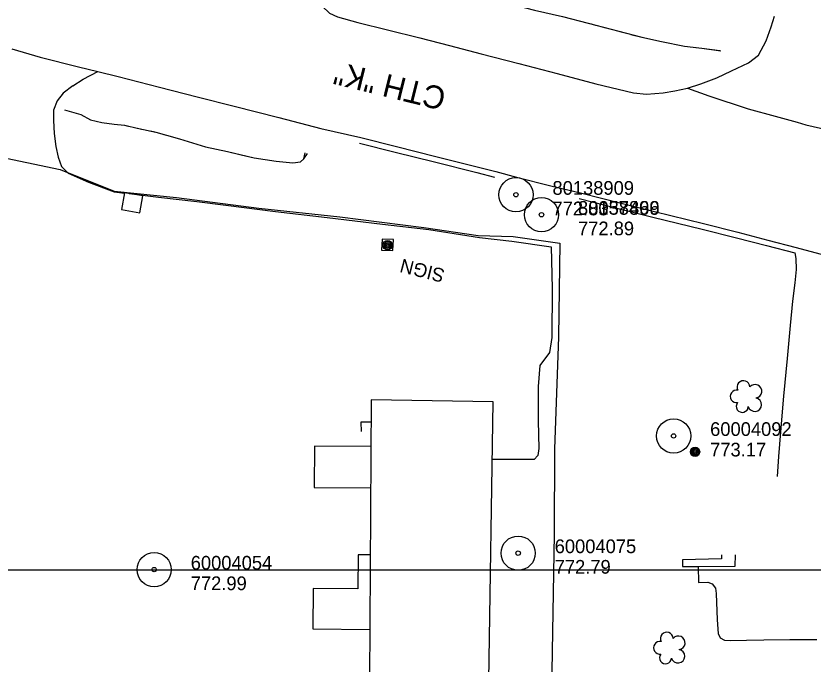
# Model space of a CAD drawing. Extents: x 591954 to 597000, y 198576 to 213500.
# Drawn here: x 594519.1 to 594868.2, y 204458.8 to 204742.6 of the extents above; entities that cross this region are included whole.
import ezdxf

# ---------------------------------------------------------------- set-up
doc = ezdxf.new("R2010")
doc.units = 0
for name, color, linetype in [('Level 10', 7, 'Continuous'), ('Level 11', 7, 'Continuous'), ('Level 12', 7, 'Continuous'), ('Level 14', 7, 'Continuous'), ('Level 15', 7, 'Continuous'), ('Level 17', 7, 'Continuous'), ('Level 18', 7, 'Continuous'), ('Level 19', 7, 'Continuous'), ('Level 3', 7, 'Continuous'), ('Level 6', 7, 'Continuous')]:
    doc.layers.add(name, color=color, linetype=linetype)

msp = doc.modelspace()

# ---------------------------------------------------------------- linework, layer by layer
at = {"layer": 'Level 10'}
for p in [(593000, 204500), (593500, 204500), (593500, 204500), (593500, 204500)]:
    msp.add_line(p, (595500, 204500), dxfattribs=at)
at = {"layer": 'Level 11'}
for points in [[(594649.48, 204752.07), (594653.25, 204746.85), (594656.46, 204743.8), (594659.92, 204742.21), (594668.9, 204739.81), (594681.85, 204736.56), (594695.96, 204732.97), (594708.97, 204729.6), (594722.77, 204726.09), (594739.29, 204721.85), (594756.17, 204717.35), (594773.08, 204712.88), (594789.51, 204708.91), (594795.18, 204708.42), (594802.53, 204709), (594807.59, 204709.88), (594813.15, 204710.92)], [(594517.27, 204728.23), (594529.81, 204724.58), (594546.49, 204720.39), (594554.95, 204718.32)], [(594554.95, 204718.32), (594563.86, 204716.14), (594582.07, 204711.47), (594598.43, 204707.18), (594614.68, 204703.09), (594634.29, 204698.08), (594652.59, 204693.36), (594670.16, 204689.31)], [(594813.15, 204710.92), (594822.56, 204707.65), (594839.75, 204701.9), (594851.52, 204698.7), (594861.17, 204696.14), (594865.03, 204695), (594877.91, 204691.98), (594889.3, 204689.83), (594901.73, 204686.92)], [(594669.56, 204686.89), (594685.23, 204682.96), (594702.34, 204678.68), (594721, 204674.03), (594728.68, 204672.07)], [(594670.16, 204689.31), (594685.84, 204685.39), (594702.95, 204681.11), (594721.62, 204676.46), (594729.3, 204674.49)], [(594729.3, 204674.49), (594738.34, 204671.99), (594753.38, 204668.15), (594766.3, 204665.1)], [(594765.69, 204662.68), (594784.06, 204658.05), (594798.06, 204654.51), (594819.55, 204649.28), (594834.59, 204645.45), (594847.75, 204642.06), (594860.14, 204638.83)], [(594766.3, 204665.1), (594784.68, 204660.48), (594798.67, 204656.94), (594820.16, 204651.71), (594835.21, 204647.87), (594848.38, 204644.48), (594860.77, 204641.25)], [(594860.77, 204641.25), (594871.17, 204638.41), (594883.43, 204635.46)]]:
    msp.add_lwpolyline(points, dxfattribs=at)
at = {"layer": 'Level 12'}
for points in [[(594565.41, 204657.79), (594573.39, 204656.43), (594574.64, 204663.77), (594566.66, 204665.13), (594565.41, 204657.79)], [(594674.68, 204574.47), (594673.92, 204451.9), (594726.25, 204451.57), (594728.14, 204573.62), (594674.68, 204574.47)]]:
    msp.add_lwpolyline(points, dxfattribs=at)
at = {"layer": 'Level 14'}
for centre, radius in [((594681.86, 204642.25), 2.02), ((594681.85, 204642.26), 1.52), ((594681.86, 204642.23), 1.01), ((594681.86, 204642.24), 0.502), ((594816.5, 204551.73), 2.02), ((594816.49, 204551.74), 1.52), ((594816.5, 204551.7), 1.01), ((594816.5, 204551.71), 0.502)]:
    msp.add_circle(centre, radius, dxfattribs=at)
at = {"layer": 'Level 15'}
msp.add_lwpolyline([(594266.11, 204634.57), (594265.32, 204660.43), (594265.74, 204695.38), (594298.35, 204727.78), (594333.68, 204719.79), (594372.17, 204712.05), (594419.08, 204701.79), (594457.99, 204692.86), (594489.89, 204686.53), (594509.21, 204681.54), (594538.5, 204675.33), (594562.12, 204665.84), (594589.43, 204663.08), (594625.47, 204658.47), (594660.91, 204654.71), (594697.74, 204649.96), (594721.54, 204646.44), (594736.92, 204646.08), (594757.33, 204643.05), (594756.66, 204602.08), (594755.01, 204552.93), (594754.84, 204515.71), (594754.08, 204472.87), (594753.51, 204438.08)], dxfattribs=at)
at = {"layer": 'Level 17'}
for points in [[(594813.15, 204710.92), (594819.05, 204712.86), (594825.97, 204715.53), (594832.45, 204718.61), (594839.89, 204722.08), (594844.24, 204725.43), (594847.56, 204731.76), (594849.78, 204737.8), (594851.32, 204742.47)], [(594544.08, 204711.95), (594548.59, 204714.89), (594554.96, 204718.32)], [(594544.08, 204711.95), (594539.83, 204708.81), (594537.12, 204705.51), (594535.54, 204701.35), (594535.55, 204696.76), (594535.82, 204691.09), (594536.62, 204685.48), (594537.63, 204680.73), (594539.11, 204676.74), (594541.99, 204673.76)], [(594541.99, 204673.76), (594550.84, 204669.86), (594562.13, 204665.56), (594566.64, 204665.03)], [(594568.66, 204664.79), (594581.51, 204663.27), (594598.32, 204661.3), (594611.07, 204659.68), (594632.76, 204656.94), (594655.35, 204654.3), (594679.67, 204651.44), (594699.9, 204649.11)], [(594699.9, 204649.11), (594722.06, 204645.53), (594736.34, 204644.01), (594753.53, 204641.51), (594753.97, 204623.23), (594753.74, 204601.79), (594752.81, 204595.27), (594748.47, 204589.47), (594747.85, 204580.29), (594747.87, 204565.25), (594748.11, 204553.15), (594747.7, 204550.12), (594746.06, 204548.35), (594739.3, 204548.43), (594727.75, 204548.42)], [(594679.25, 204640.02), (594684.22, 204639.85), (594684.4, 204644.65), (594679.42, 204644.83), (594679.25, 204640.02)], [(594860.14, 204638.83), (594860.63, 204636.34), (594860.82, 204631.57), (594860.23, 204625.81), (594859.21, 204617.78), (594858.12, 204606.99), (594856.83, 204592.62), (594855.29, 204576.08), (594853.94, 204560.52), (594853, 204549.64), (594852.38, 204540.9)], [(594674.62, 204564.78), (594670.21, 204564.7), (594670.28, 204560.71)], [(594674.55, 204554.06), (594649.82, 204554.26), (594649.67, 204536.15)], [(594649.67, 204536.15), (594674.44, 204535.95)], [(594674.26, 204506.56), (594669.03, 204506.62), (594668.86, 204491.71), (594649.32, 204491.92), (594649.12, 204474.24)], [(594828.06, 204506.63), (594828.04, 204504.81), (594810.98, 204504.44), (594811.03, 204501.46)], [(594817.88, 204501.51), (594834.08, 204501.68), (594834.13, 204506.64)], [(594811.03, 204501.46), (594817.88, 204501.51)], [(594817.88, 204501.51), (594818, 204494.54), (594822.03, 204494.66), (594823.99, 204493.99), (594825.41, 204492.02), (594825.79, 204489.66), (594826.11, 204478.2), (594826.56, 204472.15), (594827.43, 204470.32), (594829.36, 204469.29), (594832.1, 204469.06), (594838.99, 204469.23), (594846.63, 204469.45), (594858.05, 204469.58), (594869.87, 204469.52)], [(594649.12, 204474.24), (594674.06, 204473.96)]]:
    msp.add_lwpolyline(points, dxfattribs=at)
at = {"layer": 'Level 18'}
for centre, radius, start, end in [((594837.71, 204580.1), 2.78, 1.3946, 209.1675), ((594834.71, 204576.03), 2.78, 78.0716, 279.0826), ((594842.75, 204578.25), 2.97, 278.4237, 139.6575), ((594842.64, 204572.39), 2.97, 196.0745, 79.0477), ((594837.17, 204571.63), 2.61, 140.7797, 358.7123), ((594804.1, 204469.97), 2.78, 1.3946, 209.1675), ((594809.15, 204468.11), 2.97, 278.4237, 139.6575), ((594801.1, 204465.89), 2.78, 78.0716, 279.0826), ((594803.57, 204461.49), 2.61, 140.7797, 358.7123), ((594809.03, 204462.26), 2.97, 196.0745, 79.0477)]:
    msp.add_arc(centre, radius, start, end, dxfattribs=at)
at = {"layer": 'Level 19'}
for points in [[(594661.02, 204764.73), (594668.92, 204763.67), (594678.15, 204762.13), (594687.92, 204759.95), (594699.9, 204757.15), (594711.33, 204754.15), (594723.22, 204750.8), (594734.43, 204748.2), (594746.21, 204745.15), (594758.41, 204742.35), (594769.75, 204739.47), (594779.79, 204736.81), (594793.12, 204733.26), (594801.77, 204731.45), (594811.8, 204729.42), (594819.39, 204728.48), (594827.37, 204727.45)], [(594738.96, 204747.02), (594746.21, 204745.15), (594758.41, 204742.35), (594767.13, 204740.13)], [(594771.01, 204739.14), (594772.94, 204738.62)], [(594776.81, 204737.6), (594778.74, 204737.09)], [(594782.6, 204736.06), (594784.54, 204735.55)], [(594788.4, 204734.52), (594793.12, 204733.26), (594801.77, 204731.45), (594811.8, 204729.42), (594816.81, 204728.8)], [(594816.81, 204728.8), (594819.39, 204728.48), (594827.85, 204727.38)], [(594540.41, 204701.44), (594547.59, 204699.45), (594551.85, 204697.14), (594556.69, 204695.93), (594562.08, 204695.23), (594566.62, 204694.75), (594572.92, 204693.34), (594580.44, 204691.73), (594590.78, 204688.83), (594602.17, 204685.25), (594611.78, 204683.2), (594623.42, 204680.52), (594633.15, 204679.05), (594640.45, 204678.25), (594643.77, 204678.74), (594645.25, 204680.03), (594645.76, 204682.62)], [(594540.41, 204701.44), (594547.59, 204699.45), (594551.85, 204697.14), (594556.69, 204695.93), (594562.08, 204695.23), (594566.62, 204694.75), (594568.3, 204694.37)], [(594572.2, 204693.51), (594572.92, 204693.34), (594574.15, 204693.08)], [(594578.07, 204692.24), (594580.02, 204691.82)], [(594583.88, 204690.76), (594585.8, 204690.22)], [(594589.66, 204689.14), (594590.78, 204688.83), (594602.17, 204685.25), (594611.78, 204683.2), (594617.69, 204681.84)], [(594617.69, 204681.84), (594623.42, 204680.52), (594633.15, 204679.05), (594640.45, 204678.25), (594643.77, 204678.74), (594645.25, 204680.03), (594646.87, 204682.38)]]:
    msp.add_lwpolyline(points, dxfattribs=at)
at = {"layer": 'Level 6'}
for centre, radius in [((594738.05, 204664.3), 7.5), ((594738.05, 204664.3), 7.5), ((594738.05, 204664.3), 0.96), ((594738.05, 204664.3), 0.96), ((594749.25, 204655.56), 7.5), ((594749.25, 204655.56), 7.5), ((594749.25, 204655.56), 7.5), ((594749.25, 204655.56), 7.5), ((594749.25, 204655.56), 0.96), ((594749.25, 204655.56), 0.96), ((594749.25, 204655.56), 0.96), ((594749.25, 204655.56), 0.96), ((594807.09, 204558.7), 7.5), ((594807.09, 204558.7), 7.5), ((594807.09, 204558.7), 0.96), ((594807.09, 204558.7), 0.96), ((594739.03, 204507.37), 7.5), ((594739.03, 204507.37), 7.5), ((594739.03, 204507.37), 7.5), ((594739.03, 204507.37), 0.96), ((594739.03, 204507.37), 0.96), ((594739.03, 204507.37), 0.96), ((594579.67, 204500.16), 7.5), ((594579.67, 204500.16), 7.5), ((594579.67, 204500.16), 7.5), ((594579.67, 204500.16), 0.96), ((594579.67, 204500.16), 0.96), ((594579.67, 204500.16), 0.96)]:
    msp.add_circle(centre, radius, dxfattribs=at)

# ---------------------------------------------------------------- texts
at = {"layer": 'Level 14'}
msp.add_text('SIGN', height=6, rotation=165.8063, dxfattribs=at).set_placement((594707.33, 204631.58))
at = {"layer": 'Level 3'}
msp.add_text('CTH "K"', height=10, rotation=166.1453, dxfattribs=at).set_placement((594708.09, 204710.83))
at = {"layer": 'Level 6'}
for s, p in [('80138909', (594754.06, 204664.3)), ('80138909', (594754.06, 204664.3)), ('772.83', (594754.06, 204655.3)), ('772.83', (594754.06, 204655.3)), ('30057469', (594765.25, 204655.56)), ('30057469', (594765.25, 204655.56)), ('80138896', (594765.25, 204655.56)), ('80138896', (594765.25, 204655.56)), ('772.89', (594765.25, 204646.56)), ('772.89', (594765.25, 204646.56)), ('772.89', (594765.25, 204646.56)), ('772.89', (594765.25, 204646.56)), ('60004092', (594823.09, 204558.7)), ('60004092', (594823.09, 204558.7)), ('773.17', (594823.09, 204549.7)), ('773.17', (594823.09, 204549.7)), ('60004075', (594755.03, 204507.37)), ('60004075', (594755.03, 204507.37)), ('60004075', (594755.03, 204507.37)), ('60004054', (594595.67, 204500.16)), ('60004054', (594595.67, 204500.16)), ('60004054', (594595.67, 204500.16)), ('772.79', (594755.03, 204498.37)), ('772.79', (594755.03, 204498.37)), ('772.79', (594755.03, 204498.37)), ('772.99', (594595.67, 204491.16)), ('772.99', (594595.67, 204491.16)), ('772.99', (594595.67, 204491.16))]:
    msp.add_text(s, height=6, dxfattribs=at).set_placement(p)

doc.saveas('drawing.dxf')
